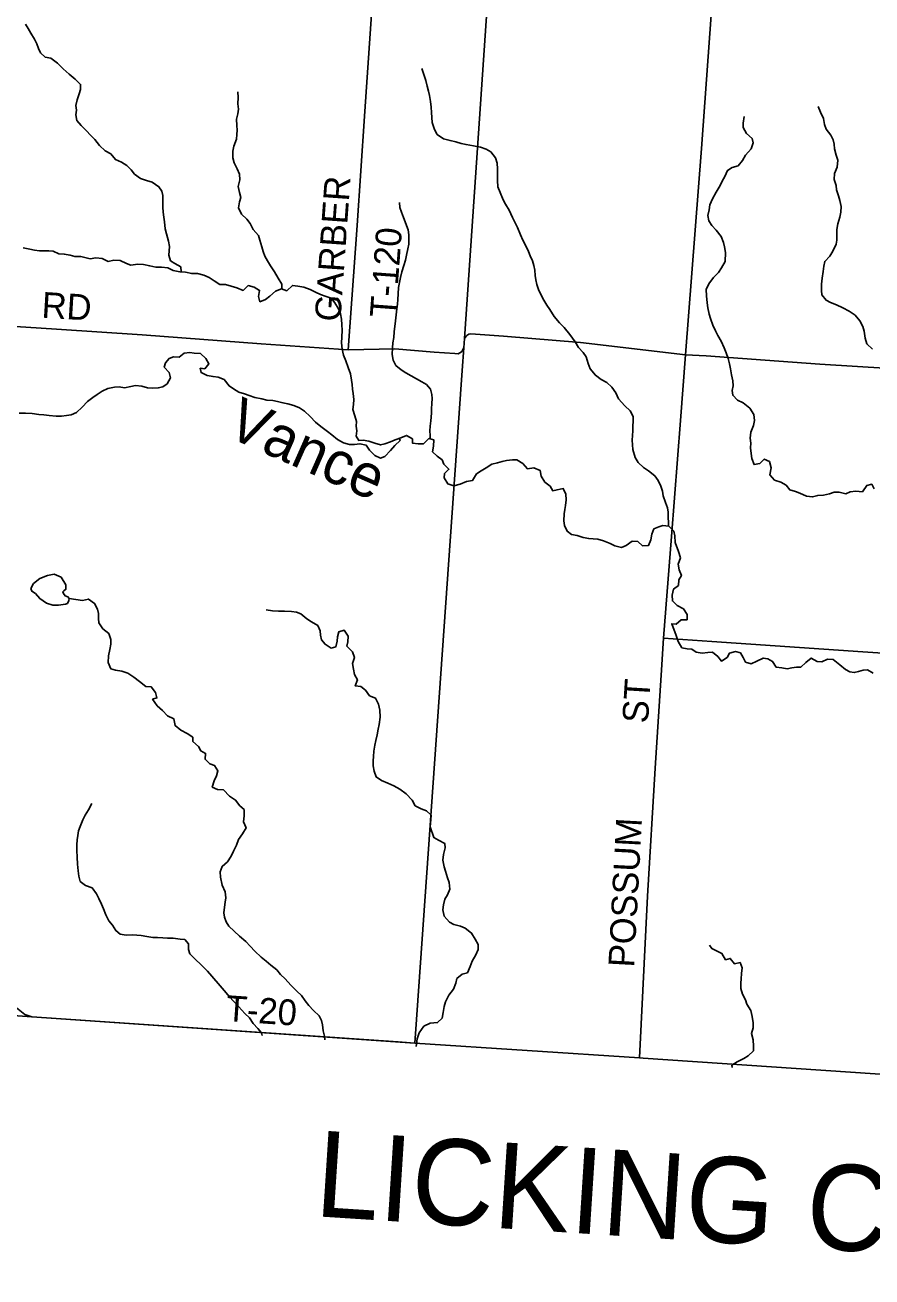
# Model space of a CAD drawing. Extents: x 1759416 to 2214760, y 252598 to 1116833.
# Drawn here: x 1948515 to 1958374, y 823540 to 838110 of the extents above; entities that cross this region are included whole.
import ezdxf

# ---------------------------------------------------------------- set-up
doc = ezdxf.new("R2010")
doc.units = 0
for name, color, linetype in [('GM_X_Adjacent_County', 7, 'Continuous'), ('GM_X_Adjacent_County_Text', 7, 'Continuous'), ('GM_X_County', 7, 'Continuous'), ('GM_X_County_Road', 7, 'Continuous'), ('GM_X_County_Road_Text', 7, 'Continuous'), ('GM_X_Minor_Lake', 7, 'Continuous'), ('GM_X_Minor_River', 7, 'Continuous'), ('GM_X_Minor_River_Text', 7, 'Continuous'), ('GM_X_Township', 7, 'Continuous'), ('GM_X_Township_Road', 7, 'Continuous'), ('GM_X_Township_Road_Text', 7, 'Continuous')]:
    doc.layers.add(name, color=color, linetype=linetype)

msp = doc.modelspace()

# ---------------------------------------------------------------- linework, layer by layer
at = {"layer": 'GM_X_Adjacent_County'}
msp.add_lwpolyline([(1958413, 825903), (1955710, 826085), (1955666, 826092), (1953054, 826262), (1948593, 826569), (1947878, 826617), (1944570, 826798), (1940743, 827038), (1939557, 827120), (1937526, 827240), (1933604, 827484), (1932924, 827522), (1929658, 827739), (1926023, 827933), (1924878, 828005), (1920661, 828248)], dxfattribs=at)
at = {"layer": 'GM_X_County'}
msp.add_lwpolyline([(1958413, 825903), (1955710, 826085), (1955666, 826092), (1953054, 826262), (1948593, 826569), (1947878, 826617), (1944570, 826798), (1940743, 827038), (1939557, 827120), (1937526, 827240), (1933604, 827484), (1932924, 827522), (1929658, 827739), (1926023, 827933), (1924878, 828005), (1920661, 828248)], dxfattribs=at)
at = {"layer": 'GM_X_County_Road'}
msp.add_lwpolyline([(1956748, 842644), (1956656, 841392), (1956587, 840004), (1956504, 838279), (1956390, 836674), (1956205, 834273), (1956145, 833507), (1956039, 832159), (1955948, 830976), (1955920, 830545), (1955852, 829460), (1955760, 827973), (1955666, 826092)], dxfattribs=at)
at = {"layer": 'GM_X_Minor_Lake'}
for points in [[(1949023, 831414), (1949027, 831438), (1949013, 831456), (1948981, 831467), (1948962, 831493), (1948954, 831515), (1948966, 831525), (1948990, 831543), (1948991, 831595), (1948934, 831684), (1948855, 831719), (1948776, 831704), (1948688, 831667), (1948613, 831610), (1948584, 831554), (1948592, 831520), (1948636, 831495), (1948687, 831435), (1948766, 831383), (1948838, 831360), (1948904, 831358)], [(1948904, 831358), (1948984, 831372), (1949008, 831378), (1949023, 831414)]]:
    msp.add_lwpolyline(points, dxfattribs=at)
at = {"layer": 'GM_X_Minor_River'}
for points in [[(1950332, 835236), (1950328, 835295), (1950260, 835336), (1950209, 835367), (1950188, 835431), (1950194, 835481), (1950195, 835534), (1950186, 835596), (1950163, 835680), (1950146, 835737), (1950137, 835819), (1950131, 835875), (1950122, 835932), (1950119, 835990), (1950118, 836046), (1950117, 836128), (1950108, 836178), (1950074, 836229), (1949995, 836282), (1949929, 836299), (1949859, 836324), (1949790, 836375), (1949751, 836426), (1949701, 836477), (1949636, 836514), (1949566, 836545), (1949513, 836612), (1949449, 836647), (1949380, 836708), (1949329, 836779), (1949278, 836829), (1949230, 836880), (1949169, 836941), (1949118, 837000), (1949105, 837066), (1949113, 837118), (1949106, 837173), (1949121, 837239), (1949146, 837308), (1949161, 837360), (1949162, 837419), (1949100, 837482), (1949027, 837539), (1948960, 837602), (1948891, 837667), (1948815, 837724), (1948750, 837737), (1948694, 837788), (1948671, 837838), (1948654, 837893), (1948624, 837945), (1948583, 838016), (1948552, 838069), (1948521, 838119)], [(1956006, 832279), (1956005, 832311), (1956002, 832387), (1956001, 832439), (1955994, 832490), (1955969, 832554), (1955944, 832631), (1955934, 832685), (1955915, 832743), (1955886, 832810), (1955845, 832865), (1955774, 832922), (1955714, 832961), (1955651, 833020), (1955616, 833078), (1955591, 833171), (1955585, 833225), (1955582, 833277), (1955592, 833389), (1955594, 833554), (1955559, 833622), (1955496, 833679), (1955425, 833761), (1955392, 833829), (1955344, 833896), (1955287, 833949), (1955223, 833984), (1955154, 834035), (1955095, 834110), (1955072, 834172), (1955047, 834249), (1955010, 834300), (1954958, 834359), (1954919, 834423), (1954858, 834508), (1954791, 834589), (1954738, 834646), (1954673, 834717), (1954622, 834800), (1954589, 834851), (1954555, 834909), (1954520, 834976), (1954493, 835031), (1954472, 835089), (1954461, 835143), (1954453, 835194), (1954448, 835256), (1954439, 835310), (1954424, 835366), (1954396, 835423), (1954377, 835475), (1954346, 835542), (1954309, 835607), (1954282, 835669), (1954249, 835752), (1954225, 835802), (1954188, 835871), (1954149, 835954), (1954108, 836024), (1954081, 836075), (1954046, 836160), (1954019, 836226), (1954014, 836300), (1954015, 836379), (1954014, 836437), (1954011, 836503), (1953993, 836563), (1953938, 836634), (1953881, 836665), (1953815, 836688), (1953735, 836705), (1953649, 836719), (1953591, 836731), (1953528, 836750), (1953462, 836765), (1953388, 836784), (1953311, 836837), (1953283, 836896), (1953254, 836975), (1953251, 837033), (1953246, 837093), (1953243, 837155), (1953234, 837221), (1953223, 837292), (1953213, 837342), (1953196, 837400), (1953181, 837463), (1953156, 837535), (1953133, 837606)], [(1951505, 835039), (1951504, 835095), (1951461, 835166), (1951418, 835238), (1951371, 835307), (1951337, 835366), (1951308, 835422), (1951285, 835475), (1951270, 835527), (1951247, 835608), (1951231, 835660), (1951172, 835731), (1951137, 835800), (1951096, 835850), (1951035, 835909), (1951000, 835982), (1951010, 836052), (1951025, 836104), (1951012, 836160), (1950995, 836231), (1951016, 836307), (1951013, 836373), (1950986, 836437), (1950951, 836508), (1950933, 836566), (1950934, 836641), (1950947, 836699), (1950976, 836783), (1950981, 836835), (1950984, 836887), (1950982, 836939), (1950977, 837013), (1950992, 837077), (1951001, 837131), (1950990, 837195), (1950995, 837266), (1950992, 837334)], [(1958379, 834339), (1958313, 834398), (1958294, 834466), (1958283, 834548), (1958266, 834603), (1958233, 834669), (1958178, 834732), (1958110, 834781), (1958035, 834818), (1957961, 834854), (1957892, 834881), (1957840, 834907), (1957789, 834972), (1957785, 835022), (1957788, 835095), (1957793, 835163), (1957806, 835241), (1957813, 835305), (1957824, 835359), (1957885, 835422), (1957920, 835480), (1957959, 835558), (1957963, 835608), (1957964, 835678), (1957963, 835732), (1957976, 835798), (1958001, 835874), (1958012, 835932), (1958015, 836000), (1958000, 836070), (1957986, 836123), (1957961, 836191), (1957956, 836243), (1957935, 836312), (1957938, 836382), (1957969, 836456), (1957976, 836536), (1957957, 836594), (1957938, 836669), (1957935, 836725), (1957923, 836775), (1957896, 836828), (1957841, 836897), (1957823, 836951), (1957808, 837022), (1957773, 837098), (1957748, 837161)], [(1956967, 836668), (1956992, 836738), (1956979, 836788), (1956915, 836849), (1956874, 836916), (1956875, 836970), (1956886, 837044)], [(1958399, 832714), (1958371, 832766), (1958313, 832753), (1958262, 832678), (1958186, 832685), (1958120, 832678), (1958070, 832656), (1957992, 832675), (1957932, 832672), (1957879, 832653), (1957811, 832640), (1957743, 832636), (1957683, 832619), (1957613, 832628), (1957535, 832661), (1957484, 832682), (1957416, 832701), (1957376, 832754), (1957313, 832789), (1957241, 832814), (1957184, 832877), (1957201, 832955), (1957180, 833029), (1957120, 833058), (1957068, 833009), (1957001, 832995), (1956974, 833066), (1956967, 833122), (1956960, 833188), (1956963, 833243), (1956956, 833303), (1956962, 833373), (1956994, 833449), (1957006, 833509), (1956997, 833579), (1956952, 833650), (1956875, 833713), (1956807, 833744), (1956754, 833801), (1956747, 833855), (1956758, 833913), (1956754, 833969), (1956737, 834040), (1956728, 834108), (1956715, 834168), (1956698, 834231), (1956677, 834295), (1956654, 834354), (1956619, 834430), (1956581, 834495), (1956554, 834550), (1956521, 834618), (1956496, 834693), (1956477, 834745), (1956462, 834818), (1956454, 834876), (1956446, 834960), (1956445, 835032), (1956475, 835100), (1956530, 835172), (1956587, 835231), (1956624, 835285), (1956665, 835358), (1956667, 835463), (1956659, 835529), (1956646, 835581), (1956617, 835648), (1956560, 835721), (1956509, 835776), (1956473, 835830), (1956464, 835894), (1956479, 835960), (1956486, 836019), (1956519, 836086), (1956560, 836164), (1956605, 836242), (1956630, 836293), (1956662, 836349), (1956693, 836419), (1956748, 836454), (1956816, 836471), (1956867, 836533), (1956902, 836597), (1956967, 836668)], [(1953229, 833294), (1953231, 833333), (1953226, 833389), (1953231, 833441), (1953238, 833505), (1953245, 833593), (1953247, 833644), (1953252, 833704), (1953253, 833762), (1953250, 833812), (1953233, 833872), (1953187, 833925), (1953134, 833958), (1953011, 834028), (1952947, 834061), (1952893, 834096), (1952832, 834148), (1952799, 834211), (1952788, 834275), (1952793, 834354), (1952798, 834410), (1952806, 834474), (1952813, 834540), (1952827, 834668), (1952834, 834736), (1952843, 834806), (1952850, 834862), (1952854, 834916), (1952857, 834982), (1952864, 835057), (1952873, 835115), (1952886, 835173), (1952901, 835239), (1952924, 835310), (1952943, 835372), (1952957, 835432), (1952972, 835506), (1952981, 835560), (1952984, 835616), (1952983, 835669), (1952975, 835727), (1952921, 835872), (1952896, 835934), (1952879, 835987), (1952872, 836043)], [(1950849, 835090), (1950783, 835092), (1950718, 835133), (1950660, 835172), (1950595, 835201), (1950521, 835218), (1950455, 835217), (1950381, 835234), (1950317, 835237), (1950241, 835252), (1950176, 835283), (1950104, 835292), (1950038, 835291), (1949966, 835306), (1949892, 835325), (1949828, 835328), (1949748, 835315), (1949696, 835334), (1949622, 835369), (1949548, 835372), (1949484, 835359), (1949414, 835392), (1949339, 835399), (1949272, 835390), (1949165, 835415), (1949093, 835418), (1949039, 835431), (1948971, 835444), (1948909, 835449), (1948843, 835478), (1948791, 835482), (1948735, 835483), (1948683, 835484), (1948625, 835490), (1948571, 835501), (1948494, 835516)], [(1954796, 832285), (1954787, 832341), (1954792, 832420), (1954797, 832470), (1954805, 832520), (1954814, 832586), (1954811, 832652), (1954780, 832716), (1954708, 832701), (1954658, 832690), (1954626, 832745), (1954565, 832790), (1954524, 832860), (1954511, 832927), (1954437, 832956), (1954363, 832947), (1954310, 833006), (1954240, 833051), (1954188, 833051), (1954120, 833044), (1954068, 833029), (1954016, 833016), (1953949, 833000), (1953883, 832955), (1953826, 832920), (1953770, 832886), (1953725, 832811), (1953654, 832796), (1953580, 832765), (1953506, 832746), (1953438, 832769), (1953395, 832839), (1953397, 832889), (1953450, 832941), (1953391, 832998), (1953370, 833050), (1953312, 833091), (1953259, 833144), (1953270, 833210), (1953273, 833282), (1953217, 833297), (1953154, 833238), (1953090, 833237), (1953026, 833243), (1953025, 833294), (1952957, 833335), (1952889, 833307), (1952822, 833284), (1952770, 833261), (1952704, 833236), (1952653, 833224), (1952588, 833245), (1952518, 833266), (1952450, 833279), (1952400, 833276), (1952369, 833326), (1952379, 833386), (1952368, 833441), (1952375, 833497), (1952354, 833563), (1952329, 833636), (1952340, 833694), (1952342, 833752), (1952333, 833820), (1952326, 833874), (1952323, 833927), (1952315, 833977), (1952302, 834049), (1952277, 834126), (1952248, 834202), (1952223, 834269), (1952206, 834337), (1952197, 834412), (1952202, 834478), (1952205, 834558), (1952202, 834622), (1952197, 834686), (1952188, 834749), (1952164, 834809), (1952121, 834876), (1952080, 834931), (1952022, 834950), (1951953, 834974), (1951897, 835001), (1951835, 835034), (1951762, 835061), (1951692, 835072), (1951628, 835079), (1951563, 835018), (1951499, 835041), (1951431, 835012), (1951366, 834956), (1951315, 834915), (1951249, 834890), (1951234, 834952), (1951245, 835022), (1951183, 835059), (1951113, 835078), (1951053, 835021), (1950981, 835052), (1950849, 835090)], [(1952871, 833301), (1952880, 833273), (1952819, 833218), (1952769, 833157), (1952704, 833089), (1952651, 833068), (1952586, 833101), (1952525, 833164), (1952487, 833219), (1952413, 833238), (1952351, 833228), (1952293, 833227), (1952221, 833246), (1952152, 833287), (1952087, 833342), (1952035, 833381), (1951958, 833438), (1951896, 833487), (1951835, 833556), (1951768, 833615), (1951709, 833654), (1951643, 833681), (1951575, 833700), (1951517, 833715), (1951455, 833728), (1951400, 833739), (1951330, 833746), (1951272, 833758), (1951188, 833775), (1951122, 833798), (1951070, 833817), (1951005, 833836), (1950943, 833877), (1950890, 833910), (1950832, 833983), (1950763, 834012), (1950703, 834019), (1950633, 834032), (1950565, 834065), (1950554, 834115), (1950606, 834110), (1950655, 834168), (1950620, 834228), (1950558, 834287), (1950484, 834290), (1950432, 834301), (1950368, 834292), (1950308, 834245), (1950242, 834249), (1950191, 834230), (1950151, 834178), (1950136, 834127), (1950191, 834066), (1950208, 834003), (1950169, 833934), (1950119, 833898), (1950065, 833887), (1949999, 833884), (1949941, 833888), (1949873, 833909), (1949801, 833916), (1949747, 833905), (1949672, 833888), (1949609, 833901), (1949558, 833894), (1949480, 833879), (1949412, 833849), (1949353, 833810), (1949303, 833777), (1949242, 833727), (1949179, 833664), (1949114, 833601), (1949050, 833574), (1948998, 833566), (1948941, 833559), (1948879, 833558), (1948797, 833565), (1948734, 833574), (1948674, 833579), (1948598, 833590), (1948522, 833593), (1948446, 833594)], [(1958386, 830566), (1958322, 830607), (1958272, 830602), (1958218, 830585), (1958168, 830573), (1958116, 830582), (1958064, 830611), (1957999, 830666), (1957923, 830725), (1957857, 830730), (1957791, 830699), (1957735, 830701), (1957665, 830742), (1957603, 830691), (1957544, 830636), (1957494, 830636), (1957440, 830629), (1957386, 830618), (1957324, 830631), (1957258, 830638), (1957217, 830704), (1957163, 830733), (1957109, 830742), (1957033, 830707), (1956966, 830674), (1956902, 830697), (1956875, 830749), (1956842, 830804), (1956786, 830818), (1956716, 830801), (1956687, 830750), (1956624, 830706), (1956579, 830763), (1956516, 830812), (1956465, 830809), (1956399, 830800), (1956327, 830811), (1956276, 830845), (1956224, 830850), (1956162, 830863), (1956117, 830936), (1956094, 831006), (1956044, 831143), (1956096, 831137), (1956152, 831188), (1956222, 831189), (1956223, 831251), (1956178, 831314), (1956107, 831353), (1956051, 831408), (1956048, 831476), (1956065, 831546), (1956120, 831589), (1956127, 831652), (1956155, 831705), (1956128, 831770), (1956117, 831836), (1956144, 831908), (1956123, 831982), (1956084, 832087), (1956080, 832166), (1956066, 832218), (1956009, 832279), (1955941, 832284), (1955891, 832272), (1955836, 832245), (1955810, 832185), (1955799, 832119), (1955774, 832053), (1955704, 832048), (1955650, 832099), (1955582, 832102), (1955514, 832053), (1955459, 832030), (1955381, 832049), (1955326, 832075), (1955250, 832107), (1955182, 832128), (1955130, 832132), (1955076, 832133), (1955012, 832146), (1954941, 832169), (1954877, 832182), (1954825, 832219), (1954796, 832285)], [(1952005, 826298), (1952002, 826343), (1951985, 826405), (1951978, 826473), (1951965, 826526), (1951937, 826578), (1951874, 826641), (1951819, 826698), (1951776, 826753), (1951734, 826817), (1951679, 826866), (1951608, 826935), (1951541, 827011), (1951490, 827061), (1951444, 827114), (1951377, 827167), (1951320, 827214), (1951264, 827261), (1951191, 827330), (1951136, 827391), (1951084, 827444), (1951013, 827505), (1950948, 827564), (1950889, 827623), (1950857, 827675), (1950836, 827726), (1950829, 827776), (1950836, 827844), (1950843, 827902), (1950851, 827954), (1950844, 828023), (1950809, 828099), (1950792, 828192), (1950787, 828256), (1950810, 828318), (1950871, 828373), (1950916, 828439), (1950943, 828497), (1950976, 828566), (1951000, 828632), (1951047, 828698), (1951088, 828767), (1951057, 828838), (1951064, 828908), (1951065, 828980), (1951014, 829025), (1950965, 829090), (1950895, 829137), (1950826, 829208), (1950756, 829213), (1950694, 829242), (1950717, 829316), (1950744, 829372), (1950761, 829429), (1950722, 829494), (1950666, 829511), (1950611, 829566), (1950616, 829634), (1950562, 829663), (1950535, 829713), (1950469, 829772), (1950468, 829822), (1950401, 829863), (1950327, 829905), (1950262, 829958), (1950245, 830036), (1950173, 830069), (1950116, 830132), (1950053, 830187), (1950000, 830264), (1950050, 830279), (1950033, 830344), (1949984, 830408), (1949920, 830413), (1949847, 830471), (1949781, 830522), (1949712, 830569), (1949640, 830592), (1949566, 830601), (1949514, 830619), (1949483, 830692), (1949488, 830770), (1949503, 830842), (1949512, 830906), (1949513, 830960), (1949490, 831027), (1949422, 831082), (1949373, 831151), (1949370, 831203), (1949369, 831261), (1949360, 831313), (1949324, 831378), (1949253, 831429), (1949183, 831412), (1949027, 831436)], [(1951465, 831289), (1951397, 831292), (1951321, 831305)], [(1953069, 826223), (1953080, 826310), (1953103, 826380), (1953158, 826457), (1953231, 826493), (1953317, 826501), (1953370, 826553), (1953381, 826617), (1953394, 826689), (1953410, 826741), (1953447, 826821), (1953502, 826888), (1953531, 826960), (1953540, 827012), (1953605, 827065), (1953665, 827080), (1953698, 827152), (1953719, 827216), (1953762, 827288), (1953791, 827353), (1953790, 827408), (1953756, 827472), (1953713, 827543), (1953638, 827600), (1953584, 827621), (1953507, 827642), (1953455, 827669), (1953394, 827738), (1953377, 827814), (1953386, 827872), (1953403, 827936), (1953431, 827988), (1953460, 828054), (1953453, 828130), (1953432, 828186), (1953411, 828261), (1953394, 828315), (1953379, 828390), (1953386, 828456), (1953407, 828534), (1953401, 828586), (1953326, 828623), (1953272, 828654), (1953230, 828779), (1953237, 828863), (1953242, 828915), (1953190, 828964), (1953125, 828989), (1953055, 829024), (1953022, 829088), (1952953, 829163), (1952877, 829217), (1952806, 829256), (1952740, 829287), (1952665, 829318), (1952601, 829359), (1952578, 829425), (1952567, 829489), (1952566, 829548), (1952570, 829598), (1952577, 829658), (1952588, 829728), (1952599, 829784), (1952612, 829848), (1952625, 829916), (1952638, 829970), (1952649, 830054), (1952644, 830136), (1952629, 830205), (1952596, 830275), (1952526, 830302), (1952479, 830369), (1952425, 830412), (1952359, 830419), (1952384, 830489), (1952351, 830553), (1952340, 830614), (1952327, 830678), (1952350, 830750), (1952325, 830814), (1952262, 830881), (1952274, 830933), (1952275, 830999), (1952230, 831066), (1952168, 831049), (1952151, 830991), (1952150, 830941), (1952131, 830873), (1952077, 830858), (1952008, 830903), (1951964, 830955), (1951953, 831008), (1951950, 831058), (1951923, 831122), (1951849, 831166), (1951796, 831198), (1951726, 831257), (1951675, 831276), (1951615, 831283), (1951537, 831290), (1951465, 831289)], [(1951277, 826350), (1951268, 826381), (1951223, 826431), (1951172, 826490), (1951127, 826555), (1951073, 826606), (1951002, 826685), (1950941, 826748), (1950894, 826799), (1950831, 826872), (1950785, 826930), (1950691, 827040), (1950640, 827097), (1950567, 827174), (1950497, 827239), (1950434, 827300), (1950419, 827352), (1950418, 827417), (1950374, 827467), (1950320, 827472), (1950241, 827483), (1950172, 827484), (1950120, 827487), (1950056, 827490), (1950004, 827492), (1949933, 827501), (1949867, 827514), (1949815, 827519), (1949765, 827520), (1949693, 827519), (1949623, 827528), (1949571, 827572), (1949532, 827635), (1949491, 827686), (1949454, 827756), (1949427, 827823), (1949403, 827879), (1949374, 827944), (1949347, 827999), (1949296, 828067), (1949218, 828097), (1949155, 828144), (1949142, 828204), (1949132, 828266), (1949127, 828344), (1949121, 828427), (1949118, 828503), (1949118, 828571), (1949121, 828627), (1949128, 828677), (1949139, 828731), (1949155, 828783), (1949186, 828859), (1949213, 828915), (1949252, 828978), (1949291, 829052)], [(1956745, 825976), (1956743, 826004), (1956803, 826045), (1956882, 826083), (1956934, 826112), (1956993, 826173), (1956996, 826225), (1956989, 826298), (1956970, 826372), (1956989, 826438), (1956990, 826498), (1956981, 826572), (1956962, 826641), (1956917, 826716), (1956901, 826766), (1956866, 826833), (1956849, 826899), (1956846, 826959), (1956850, 827011), (1956855, 827070), (1956862, 827136), (1956839, 827198), (1956773, 827185), (1956724, 827248), (1956669, 827232), (1956628, 827303), (1956571, 827330), (1956511, 827361), (1956483, 827403)]]:
    msp.add_lwpolyline(points, dxfattribs=at)
at = {"layer": 'GM_X_Township'}
for points in [[(1958413, 825903), (1955710, 826085), (1955666, 826092), (1953054, 826262), (1953605, 834090), (1953621, 834353), (1953632, 834463), (1953967, 839412), (1953988, 839481), (1953997, 839622), (1954219, 842946), (1954520, 847799), (1954666, 850143), (1954815, 852558), (1955561, 852513), (1958782, 852319)], [(1954666, 850143), (1954520, 847799), (1954219, 842946), (1953997, 839622), (1953988, 839481), (1953967, 839412), (1953632, 834463), (1953621, 834353), (1953605, 834090), (1953054, 826262), (1948593, 826569), (1947878, 826617), (1944570, 826798), (1940743, 827038), (1939557, 827120), (1937526, 827240), (1933604, 827484)]]:
    msp.add_lwpolyline(points, dxfattribs=at)
at = {"layer": 'GM_X_Township_Road'}
for points in [[(1952276, 834330), (1952381, 835776), (1952467, 837050), (1952612, 839200), (1952626, 839405), (1952632, 839421), (1952642, 839431), (1952678, 839441), (1953612, 839434), (1953878, 839412), (1953967, 839412), (1953969, 839419)], [(1944337, 834855), (1944814, 834829), (1945621, 834781), (1946931, 834699), (1948221, 834612), (1948881, 834570), (1949879, 834506), (1951262, 834400), (1952276, 834330), (1952821, 834341), (1953278, 834302), (1953518, 834287), (1953556, 834285), (1953577, 834297), (1953583, 834301)], [(1953583, 834301), (1953598, 834309), (1953621, 834353), (1953632, 834463), (1953650, 834490)], [(1953650, 834490), (1953656, 834498), (1953681, 834513), (1953706, 834516), (1954086, 834489), (1954979, 834416), (1956205, 834273)], [(1956205, 834273), (1956443, 834259), (1957132, 834211), (1957767, 834163), (1958582, 834112), (1959653, 834038), (1961051, 833952), (1961872, 833902), (1962930, 833840), (1963963, 833774), (1964673, 833738)], [(1958680, 830788), (1958679, 830788), (1958267, 830814), (1956510, 830936), (1956058, 830968), (1955948, 830976)], [(1947874, 826868), (1948013, 826851), (1948131, 826819), (1948217, 826793), (1948316, 826742), (1948417, 826674), (1948512, 826593), (1948593, 826569)], [(1948593, 826569), (1952857, 826276)], [(1952857, 826276), (1953054, 826262), (1955666, 826092)], [(1955666, 826092), (1955710, 826085), (1958413, 825903), (1961147, 825745), (1963814, 825573)]]:
    msp.add_lwpolyline(points, dxfattribs=at)

# ---------------------------------------------------------------- texts
at = {"layer": 'GM_X_Adjacent_County_Text'}
msp.add_text('LICKING COUNTY', height=1000, rotation=356.3029, dxfattribs=at).set_placement((1951874, 824248))
at = {"layer": 'GM_X_County_Road_Text'}
for s, rotation, p in [('ST', 86.4233, (1955766, 829979)), ('POSSUM', 86.9252, (1955604, 827138))]:
    msp.add_text(s, height=300, rotation=rotation, dxfattribs=at).set_placement(p)
at = {"layer": 'GM_X_Minor_River_Text'}
msp.add_text('Vance', height=499.9, rotation=336.1196, dxfattribs=at).set_placement((1950837, 833333))
at = {"layer": 'GM_X_Township_Road_Text'}
for s, rotation, p in [('GARBER', 85.9505, (1952185, 834652)), ('T-120', 85.7949, (1952827, 834698)), ('RD', 356.5466, (1948702, 834705)), ('T-20', 356.0663, (1950846, 826520))]:
    msp.add_text(s, height=300, rotation=rotation, dxfattribs=at).set_placement(p)

doc.saveas('drawing.dxf')
